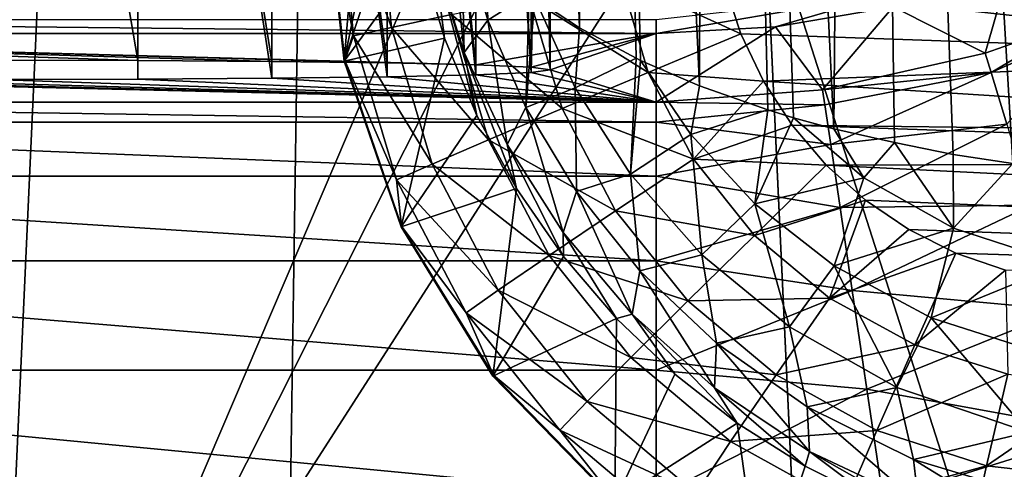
# Model space of a CAD drawing. Header units: metres. Extents: x -105 to 105, y -117 to 62.
# Tile 304 of 382: x 0.1 to 3.81, y -11.46 to -9.76. Entities that reach past the tile are written whole.
import ezdxf

# ---------------------------------------------------------------- set-up
doc = ezdxf.new("R2010")
doc.units = ezdxf.units.M
doc.layers.add('solid_509432_AD150_SW0001', color=7, linetype='CONTINUOUS')
doc.layers.add('solid_509432_AD150_SW0001_01', color=7, linetype='CONTINUOUS')

msp = doc.modelspace()

# ---------------------------------------------------------------- linework, layer by layer
at = {"layer": 'solid_509432_AD150_SW0001'}
for points in [[(3, -6.3, 3.6), (1.356257, 16.4984, 3.6), (0, -13.319448, 3.6)], [(3.100297, -7.190117, 3.6), (3, -6.3, 3.6), (0, -13.319448, 3.6)], [(3.396117, -8.035521, 3.6), (3.100297, -7.190117, 3.6), (0, -13.319448, 3.6)], [(-2.5, -9.763952, 47.827736), (2.5, -9.81715, 48.132549), (-2.5, -9.81715, 48.132549)], [(2.5, -9.763952, 47.827736), (2.5, -9.81715, 48.132549), (-2.5, -9.763952, 47.827736)], [(0.543499, -9.918198, 53.921551), (0, -9.916949, 53.849998), (-2.5, -9.81715, 48.132549)], [(1.049952, -9.92186, 54.131321), (0.543499, -9.918198, 53.921551), (-2.5, -9.81715, 48.132549)], [(1.484866, -9.927684, 54.465019), (1.049952, -9.92186, 54.131321), (-2.5, -9.81715, 48.132549)], [(1.818612, -9.935275, 54.899929), (1.484866, -9.927684, 54.465019), (-2.5, -9.81715, 48.132549)], [(-1.818612, -9.971933, 57.000069), (2.5, -10.075177, 62.914906), (-2.5, -10.075177, 62.914906)]]:
    msp.add_3dface(points, dxfattribs=at)
at = {"layer": 'solid_509432_AD150_SW0001_01'}
for points in [[(1.560201, 19.454649, 71.878479), (-0.001912, 19.454506, 71.878471), (0, -90.568039, 71.879997)], [(1.560201, 19.454649, 71.878479), (0, -90.568039, 71.879997), (6.716792, -90.563103, 71.851799)], [(3.113525, 19.27993, 71.87394), (1.560201, 19.454649, 71.878479), (6.716792, -90.563103, 71.851799)], [(4.649279, 18.989752, 71.866493), (3.113525, 19.27993, 71.87394), (6.716792, -90.563103, 71.851799)], [(-1.356257, 16.4984, 3.6), (0, -13.319448, 3.6), (1.356257, 16.4984, 3.6)], [(7.520955, -10.166413, -16.121058), (0, -0.25, -16.299999), (8.491665, -8.824736, -16.145269)], [(6.55984, -11.636592, -16.094528), (0, -0.25, -16.299999), (7.520955, -10.166413, -16.121058)], [(5.620007, -13.231618, -16.065746), (0, -0.25, -16.299999), (6.55984, -11.636592, -16.094528)], [(4.713199, -14.944984, -16.034828), (0, -0.25, -16.299999), (5.620007, -13.231618, -16.065746)], [(0, -16.070114, -16.014524), (0, -0.25, -16.299999), (4.713199, -14.944984, -16.034828)], [(2.210443, -9.795187, -12.136586), (2.217855, -0.304086, -12.303702), (1.857011, -0.294404, -11.750402)], [(2.041766, -9.683321, -11.91156), (2.210443, -9.795187, -12.136586), (1.857011, -0.294404, -11.750402)], [(2.210443, -9.795187, -12.136586), (2.423868, -9.909986, -12.368752), (2.217855, -0.304086, -12.303702)], [(2.662687, -10.014083, -12.578785), (2.69107, -0.312229, -12.764618), (2.217855, -0.304086, -12.303702)], [(2.440325, -9.917884, -12.384733), (2.662687, -10.014083, -12.578785), (2.217855, -0.304086, -12.303702)], [(2.423868, -9.909986, -12.368752), (2.440325, -9.917884, -12.384733), (2.217855, -0.304086, -12.303702)], [(2.662687, -10.014083, -12.578785), (2.920684, -10.104715, -12.761205), (2.69107, -0.312229, -12.764618)], [(3.17011, -10.175778, -12.902369), (3.253709, -0.318439, -13.110798), (2.69107, -0.312229, -12.764618)], [(3.017321, -10.134234, -12.819647), (3.17011, -10.175778, -12.902369), (2.69107, -0.312229, -12.764618)], [(2.920684, -10.104715, -12.761205), (3.017321, -10.134234, -12.819647), (2.69107, -0.312229, -12.764618)], [(3.17011, -10.175778, -12.902369), (3.398736, -10.227594, -13.006023), (3.253709, -0.318439, -13.110798)], [(3.845105, -10.306866, -13.147042), (3.878489, -0.322414, -13.325456), (3.253709, -0.318439, -13.110798)], [(3.619827, -10.272785, -13.085388), (3.845105, -10.306866, -13.147042), (3.253709, -0.318439, -13.110798)], [(3.398736, -10.227594, -13.006023), (3.619827, -10.272785, -13.085388), (3.253709, -0.318439, -13.110798)], [(0.543534, -6.706189, 57.978439), (0, -9.99026, 58.049999), (0, -6.705565, 58.049999)], [(0.543534, -6.706189, 57.978439), (0.543499, -9.989012, 57.978451), (0, -9.99026, 58.049999)], [(0.543534, -6.706189, 57.978439), (1.049952, -9.98535, 57.768681), (0.543499, -9.989012, 57.978451)], [(1.050007, -6.70802, 57.76865), (1.049952, -9.98535, 57.768681), (0.543534, -6.706189, 57.978439)], [(1.050007, -6.70802, 57.76865), (1.484866, -9.979525, 57.434982), (1.049952, -9.98535, 57.768681)], [(1.484918, -6.710932, 57.434929), (1.484866, -9.979525, 57.434982), (1.050007, -6.70802, 57.76865)], [(1.484918, -6.710932, 57.434929), (1.818612, -9.971933, 57.000069), (1.484866, -9.979525, 57.434982)], [(1.818644, -6.714728, 57.000015), (1.818612, -9.971933, 57.000069), (1.484918, -6.710932, 57.434929)], [(1.818644, -6.714728, 57.000015), (2.028432, -9.963093, 56.493568), (1.818612, -9.971933, 57.000069)], [(2.028441, -6.719148, 56.49353), (2.028432, -9.963093, 56.493568), (1.818644, -6.714728, 57.000015)], [(2.1, -6.723891, 55.950001), (2.028432, -9.963093, 56.493568), (2.028441, -6.719148, 56.49353)], [(0.543534, -6.741593, 53.921558), (0, -6.742218, 53.849998), (0.543499, -9.918198, 53.921551)], [(0, -6.742218, 53.849998), (0, -9.916949, 53.849998), (0.543499, -9.918198, 53.921551)], [(0.543534, -6.741593, 53.921558), (0.543499, -9.918198, 53.921551), (1.049952, -9.92186, 54.131321)], [(0.543534, -6.741593, 53.921558), (1.049952, -9.92186, 54.131321), (1.050007, -6.739762, 54.131351)], [(1.050007, -6.739762, 54.131351), (1.049952, -9.92186, 54.131321), (1.484866, -9.927684, 54.465019)], [(1.050007, -6.739762, 54.131351), (1.484866, -9.927684, 54.465019), (1.484918, -6.73685, 54.465073)], [(1.484918, -6.73685, 54.465073), (1.484866, -9.927684, 54.465019), (1.818612, -9.935275, 54.899929)], [(1.484918, -6.73685, 54.465073), (1.818612, -9.935275, 54.899929), (1.818644, -6.733055, 54.899986)], [(1.818644, -6.733055, 54.899986), (1.818612, -9.935275, 54.899929), (2.028432, -9.944117, 55.406433)], [(1.818644, -6.733055, 54.899986), (2.028432, -9.944117, 55.406433), (2.028441, -6.728634, 55.406467)], [(2.1, -6.723891, 55.950001), (2.1, -9.953605, 55.950001), (2.028432, -9.963093, 56.493568)], [(2.028441, -6.728634, 55.406467), (2.028432, -9.944117, 55.406433), (2.1, -9.953605, 55.950001)], [(2.028441, -6.728634, 55.406467), (2.1, -9.953605, 55.950001), (2.1, -6.723891, 55.950001)], [(3.396117, -8.035521, 3.6), (0, -13.319448, 3.6), (6.096374, -13.627247, 3.6)], [(3.872695, -8.793983, 3.6), (3.396117, -8.035521, 3.6), (6.096374, -13.627247, 3.6)], [(1.322732, -9.921025, 0.45), (1.532253, -8.895224, -10.328797), (1.391126, -9.079728, -4.939395)], [(1.55421, -9.214578, -10.493578), (1.532253, -8.895224, -10.328797), (1.322732, -9.921025, 0.45)], [(1.322732, -9.921025, 0.45), (1.391126, -9.079728, -4.939395), (1.25, -9.264232, 0.45)], [(1.610889, -9.529031, -10.654622), (1.55421, -9.214578, -10.493578), (1.322732, -9.921025, 0.45)], [(1.324533, -9.918337, 0.520986), (1.25, -9.264232, 0.45), (1.251565, -9.262186, 0.509772)], [(1.324533, -9.918337, 0.520986), (1.322732, -9.921025, 0.45), (1.25, -9.264232, 0.45)], [(1.357577, -9.825214, 0.863693), (1.251565, -9.262186, 0.509772), (1.303108, -9.261223, 0.862267)], [(1.357577, -9.825214, 0.863693), (1.324533, -9.918337, 0.520986), (1.251565, -9.262186, 0.509772)], [(1.303108, -9.261223, 0.862267), (1.309152, -9.261118, 0.88396), (1.500832, -9.793673, 1.21764)], [(1.357577, -9.825214, 0.863693), (1.303108, -9.261223, 0.862267), (1.500832, -9.793673, 1.21764)], [(1.309152, -9.261118, 0.88396), (1.449571, -9.258756, 1.216298), (1.500832, -9.793673, 1.21764)], [(1.500832, -9.793673, 1.21764), (1.449571, -9.258756, 1.216298), (1.727265, -9.745193, 1.522884)], [(1.77572, -9.887941, -11.239466), (1.724135, -9.379189, -11.30107), (1.662484, -9.529567, -11.058833)], [(1.77572, -9.887941, -11.239466), (1.765589, -9.430603, -11.404219), (1.724135, -9.379189, -11.30107)], [(1.863988, -9.766966, -11.576859), (1.857284, -9.528292, -11.60028), (1.765589, -9.430603, -11.404219)], [(1.863988, -9.766966, -11.576859), (1.765589, -9.430603, -11.404219), (1.77572, -9.887941, -11.239466)], [(4.505695, -9.427048, 2.016958), (5.264182, -9.90374, 2.036819), (2.721537, -9.435007, 1.970238)], [(5.264182, -9.90374, 2.036819), (2.757394, -9.629698, 1.971177), (2.721537, -9.435007, 1.970238)], [(1.701004, -9.834284, -10.809858), (1.610889, -9.529031, -10.654622), (1.322732, -9.921025, 0.45)], [(1.662484, -9.529567, -11.058833), (1.610889, -9.529031, -10.654622), (1.701004, -9.834284, -10.809858)], [(1.662484, -9.529567, -11.058833), (1.701004, -9.834284, -10.809858), (1.82255, -10.126246, -10.956878)], [(1.77572, -9.887941, -11.239466), (1.662484, -9.529567, -11.058833), (1.82255, -10.126246, -10.956878)], [(1.863988, -9.766966, -11.576859), (2.020709, -9.667655, -11.880082), (1.857284, -9.528292, -11.60028)], [(2.0221, -9.68294, 1.75951), (2.366105, -9.610974, 1.912079), (2.469612, -9.964227, 1.914789)], [(2.366105, -9.610974, 1.912079), (2.757394, -9.629698, 1.971177), (2.818569, -9.817994, 1.972778)], [(2.469612, -9.964227, 1.914789), (2.366105, -9.610974, 1.912079), (2.818569, -9.817994, 1.972778)], [(3.740564, -9.891228, 62.914906), (3.3939, -9.716432, 48.132549), (3.826781, -9.591722, 48.132549)], [(4.099525, -9.765329, 62.949562), (3.740564, -9.891228, 62.914906), (3.826781, -9.591722, 48.132549)], [(5.264182, -9.90374, 2.036819), (2.818569, -9.817994, 1.972778), (2.757394, -9.629698, 1.971177)], [(1.727265, -9.745193, 1.522884), (2.0221, -9.68294, 1.75951), (2.145162, -10.099897, 1.762732)], [(2.008083, -10.09604, -11.742525), (2.020709, -9.667655, -11.880082), (1.863988, -9.766966, -11.576859)], [(2.008083, -10.09604, -11.742525), (2.041766, -9.683321, -11.91156), (2.020709, -9.667655, -11.880082)], [(2.194453, -10.02179, -12.088127), (2.041766, -9.683321, -11.91156), (2.008083, -10.09604, -11.742525)], [(2.145162, -10.099897, 1.762732), (2.0221, -9.68294, 1.75951), (2.469612, -9.964227, 1.914789)], [(2.194453, -10.02179, -12.088127), (2.210443, -9.795187, -12.136586), (2.041766, -9.683321, -11.91156)], [(3.382062, -9.664567, 47.827736), (2.949778, -9.791891, 48.132549), (2.5, -9.81715, 48.132549)], [(3.382062, -9.664567, 47.827736), (2.5, -9.81715, 48.132549), (2.5, -9.763952, 47.827736)], [(3.382062, -9.664567, 47.827736), (3.3939, -9.716432, 48.132549), (2.949778, -9.791891, 48.132549)], [(3.127409, -10.028889, 62.914906), (2.949778, -9.791891, 48.132549), (3.3939, -9.716432, 48.132549)], [(3.740564, -9.891228, 62.914906), (3.127409, -10.028889, 62.914906), (3.3939, -9.716432, 48.132549)], [(1.500832, -9.793673, 1.21764), (1.727265, -9.745193, 1.522884), (1.867242, -10.217257, 1.526549)], [(1.867242, -10.217257, 1.526549), (1.727265, -9.745193, 1.522884), (2.145162, -10.099897, 1.762732)], [(1.863988, -9.766966, -11.576859), (1.77572, -9.887941, -11.239466), (1.93766, -10.235397, -11.411248)], [(2.008083, -10.09604, -11.742525), (1.863988, -9.766966, -11.576859), (1.93766, -10.235397, -11.411248)], [(3.763179, -9.963371, 63.42577), (3.740564, -9.891228, 62.914906), (4.099525, -9.765329, 62.949562)], [(4.150249, -9.793366, 63.350327), (3.763179, -9.963371, 63.42577), (4.099525, -9.765329, 62.949562)], [(1.357577, -9.825214, 0.863693), (1.500832, -9.793673, 1.21764), (1.653983, -10.30865, 1.221651)], [(1.653983, -10.30865, 1.221651), (1.500832, -9.793673, 1.21764), (1.867242, -10.217257, 1.526549)], [(2.194453, -10.02179, -12.088127), (2.423868, -9.909986, -12.368752), (2.210443, -9.795187, -12.136586)], [(2.949778, -9.791891, 48.132549), (2.5, -10.075177, 62.914906), (2.5, -9.81715, 48.132549)], [(3.127409, -10.028889, 62.914906), (2.5, -10.075177, 62.914906), (2.949778, -9.791891, 48.132549)], [(4.150249, -9.793366, 63.350327), (3.822441, -10.158686, 63.900612), (3.763179, -9.963371, 63.42577)], [(1.818612, -9.935275, 54.899929), (-2.5, -9.81715, 48.132549), (2.5, -9.81715, 48.132549)], [(1.701004, -9.834284, -10.809858), (1.322732, -9.921025, 0.45), (1.537359, -10.545757, 0.45)], [(1.519298, -10.368113, 0.867928), (1.324533, -9.918337, 0.520986), (1.357577, -9.825214, 0.863693)], [(1.519298, -10.368113, 0.867928), (1.357577, -9.825214, 0.863693), (1.653983, -10.30865, 1.221651)], [(1.82255, -10.126246, -10.956878), (1.701004, -9.834284, -10.809858), (1.537359, -10.545757, 0.45)], [(2.028432, -9.944117, 55.406433), (1.818612, -9.935275, 54.899929), (2.5, -9.81715, 48.132549)], [(2.1, -9.953605, 55.950001), (2.028432, -9.944117, 55.406433), (2.5, -9.81715, 48.132549)], [(2.1, -9.953605, 55.950001), (2.5, -9.81715, 48.132549), (2.5, -10.075177, 62.914906)], [(2.469612, -9.964227, 1.914789), (2.818569, -9.817994, 1.972778), (2.904006, -9.996581, 1.975016)], [(5.264182, -9.90374, 2.036819), (2.904006, -9.996581, 1.975016), (2.818569, -9.817994, 1.972778)], [(1.77572, -9.887941, -11.239466), (1.82255, -10.126246, -10.956878), (1.972912, -10.401246, -11.093843)], [(1.93766, -10.235397, -11.411248), (1.77572, -9.887941, -11.239466), (1.972912, -10.401246, -11.093843)], [(2.40315, -10.34694, -12.253284), (2.423868, -9.909986, -12.368752), (2.194453, -10.02179, -12.088127)], [(2.40315, -10.34694, -12.253284), (2.440325, -9.917884, -12.384733), (2.423868, -9.909986, -12.368752)], [(2.63019, -10.197326, -12.534913), (2.440325, -9.917884, -12.384733), (2.40315, -10.34694, -12.253284)], [(2.63019, -10.197326, -12.534913), (2.662687, -10.014083, -12.578785), (2.440325, -9.917884, -12.384733)], [(5.264182, -9.90374, 2.036819), (6.109704, -10.199662, 2.05896), (2.904006, -9.996581, 1.975016)], [(3.763179, -9.963371, 63.42577), (3.127409, -10.028889, 62.914906), (3.740564, -9.891228, 62.914906)], [(1.324533, -9.918337, 0.520986), (1.539308, -10.542562, 0.531661), (1.322732, -9.921025, 0.45)], [(1.539308, -10.542562, 0.531661), (1.537359, -10.545757, 0.45), (1.322732, -9.921025, 0.45)], [(1.519298, -10.368113, 0.867928), (1.539308, -10.542562, 0.531661), (1.324533, -9.918337, 0.520986)], [(2.028432, -9.963093, 56.493568), (2.1, -9.953605, 55.950001), (2.5, -10.075177, 62.914906)], [(-1.818612, -9.971933, 57.000069), (-1.484866, -9.979525, 57.434982), (2.5, -10.075177, 62.914906)], [(-1.484866, -9.979525, 57.434982), (-1.049952, -9.98535, 57.768681), (2.5, -10.075177, 62.914906)], [(-1.049952, -9.98535, 57.768681), (-0.543499, -9.989012, 57.978451), (2.5, -10.075177, 62.914906)], [(-0.543499, -9.989012, 57.978451), (0, -9.99026, 58.049999), (2.5, -10.075177, 62.914906)], [(0, -9.99026, 58.049999), (0.543499, -9.989012, 57.978451), (2.5, -10.075177, 62.914906)], [(0.543499, -9.989012, 57.978451), (1.049952, -9.98535, 57.768681), (2.5, -10.075177, 62.914906)], [(1.049952, -9.98535, 57.768681), (1.484866, -9.979525, 57.434982), (2.5, -10.075177, 62.914906)], [(1.484866, -9.979525, 57.434982), (1.818612, -9.971933, 57.000069), (2.5, -10.075177, 62.914906)], [(1.818612, -9.971933, 57.000069), (2.028432, -9.963093, 56.493568), (2.5, -10.075177, 62.914906)], [(2.145162, -10.099897, 1.762732), (2.469612, -9.964227, 1.914789), (2.640043, -10.290566, 1.919252)], [(2.640043, -10.290566, 1.919252), (2.469612, -9.964227, 1.914789), (2.904006, -9.996581, 1.975016)], [(3.763179, -9.963371, 63.42577), (3.135733, -10.08499, 63.35416), (3.127409, -10.028889, 62.914906)], [(3.763179, -9.963371, 63.42577), (3.15804, -10.235344, 63.770164), (3.135733, -10.08499, 63.35416)], [(3.763179, -9.963371, 63.42577), (3.822441, -10.158686, 63.900612), (3.15804, -10.235344, 63.770164)], [(2.194453, -10.02179, -12.088127), (2.008083, -10.09604, -11.742525), (2.1989, -10.41252, -11.89805)], [(2.40315, -10.34694, -12.253284), (2.194453, -10.02179, -12.088127), (2.1989, -10.41252, -11.89805)], [(3.135733, -10.08499, 63.35416), (2.5, -10.075177, 62.914906), (3.127409, -10.028889, 62.914906)], [(2.63019, -10.197326, -12.534913), (2.920684, -10.104715, -12.761205), (2.662687, -10.014083, -12.578785)], [(2.640043, -10.290566, 1.919252), (2.904006, -9.996581, 1.975016), (3.012205, -10.16233, 1.977849)], [(6.109704, -10.199662, 2.05896), (3.012205, -10.16233, 1.977849), (2.904006, -9.996581, 1.975016)], [(2.5, -10.150754, 63.425678), (-2.5, -10.075177, 62.914906), (2.5, -10.075177, 62.914906)], [(-2.5, -10.150754, 63.425678), (-2.5, -10.075177, 62.914906), (2.5, -10.150754, 63.425678)], [(1.867242, -10.217257, 1.526549), (2.145162, -10.099897, 1.762732), (2.346671, -10.485126, 1.768009)], [(2.008083, -10.09604, -11.742525), (1.93766, -10.235397, -11.411248), (2.148721, -10.566147, -11.571324)], [(2.1989, -10.41252, -11.89805), (2.008083, -10.09604, -11.742525), (2.148721, -10.566147, -11.571324)], [(2.346671, -10.485126, 1.768009), (2.145162, -10.099897, 1.762732), (2.640043, -10.290566, 1.919252)], [(3.135733, -10.08499, 63.35416), (2.5, -10.150754, 63.425678), (2.5, -10.075177, 62.914906)], [(3.135733, -10.08499, 63.35416), (3.15804, -10.235344, 63.770164), (2.5, -10.150754, 63.425678)], [(1.972912, -10.401246, -11.093843), (1.82255, -10.126246, -10.956878), (1.537359, -10.545757, 0.45)], [(2.872133, -10.458365, -12.672774), (2.920684, -10.104715, -12.761205), (2.63019, -10.197326, -12.534913)], [(2.872133, -10.458365, -12.672774), (3.017321, -10.134234, -12.819647), (2.920684, -10.104715, -12.761205)], [(3.283304, -10.361104, -12.945478), (3.017321, -10.134234, -12.819647), (2.872133, -10.458365, -12.672774)], [(3.283304, -10.361104, -12.945478), (3.17011, -10.175778, -12.902369), (3.017321, -10.134234, -12.819647)], [(-2.5, -10.150754, 63.425678), (2.5, -10.150754, 63.425678), (2.5, -10.354574, 63.900085)], [(-2.5, -10.354574, 63.900085), (-2.5, -10.150754, 63.425678), (2.5, -10.354574, 63.900085)], [(3.15804, -10.235344, 63.770164), (2.5, -10.354574, 63.900085), (2.5, -10.150754, 63.425678)], [(2.640043, -10.290566, 1.919252), (3.012205, -10.16233, 1.977849), (3.141306, -10.312394, 1.98123)], [(7, -10.3, 2.082273), (3.141306, -10.312394, 1.98123), (3.012205, -10.16233, 1.977849)], [(6.109704, -10.199662, 2.05896), (7, -10.3, 2.082273), (3.012205, -10.16233, 1.977849)], [(3.822441, -10.158686, 63.900612), (3.193236, -10.472579, 64.142509), (3.15804, -10.235344, 63.770164)], [(3.283304, -10.361104, -12.945478), (3.398736, -10.227594, -13.006023), (3.17011, -10.175778, -12.902369)], [(3.822441, -10.158686, 63.900612), (3.915047, -10.463909, 64.307281), (3.193236, -10.472579, 64.142509)], [(2.63019, -10.197326, -12.534913), (2.40315, -10.34694, -12.253284), (2.671246, -10.650723, -12.404209)], [(2.872133, -10.458365, -12.672774), (2.63019, -10.197326, -12.534913), (2.671246, -10.650723, -12.404209)], [(1.653983, -10.30865, 1.221651), (1.867242, -10.217257, 1.526549), (2.095633, -10.653428, 1.53253)], [(2.095633, -10.653428, 1.53253), (1.867242, -10.217257, 1.526549), (2.346671, -10.485126, 1.768009)], [(1.93766, -10.235397, -11.411248), (1.972912, -10.401246, -11.093843), (2.149576, -10.656944, -11.219521)], [(2.148721, -10.566147, -11.571324), (1.93766, -10.235397, -11.411248), (2.149576, -10.656944, -11.219521)], [(3.15804, -10.235344, 63.770164), (3.193236, -10.472579, 64.142509), (2.5, -10.354574, 63.900085)], [(3.621594, -10.550408, -13.055528), (3.398736, -10.227594, -13.006023), (3.283304, -10.361104, -12.945478)], [(3.621594, -10.550408, -13.055528), (3.619827, -10.272785, -13.085388), (3.398736, -10.227594, -13.006023)], [(3.621594, -10.550408, -13.055528), (3.845105, -10.306866, -13.147042), (3.619827, -10.272785, -13.085388)], [(1.519298, -10.368113, 0.867928), (1.653983, -10.30865, 1.221651), (1.903309, -10.784491, 1.228179)], [(1.903309, -10.784491, 1.228179), (1.653983, -10.30865, 1.221651), (2.095633, -10.653428, 1.53253)], [(2.346671, -10.485126, 1.768009), (2.640043, -10.290566, 1.919252), (2.870844, -10.577374, 1.925296)], [(2.870844, -10.577374, 1.925296), (2.640043, -10.290566, 1.919252), (3.141306, -10.312394, 1.98123)], [(2.870844, -10.577374, 1.925296), (3.141306, -10.312394, 1.98123), (3.289071, -10.444159, 1.985099)], [(7, -10.3, 2.082273), (20.352932, -11.169054, 2.431932), (3.141306, -10.312394, 1.98123)], [(3.289071, -10.444159, 1.985099), (3.141306, -10.312394, 1.98123), (20.352932, -11.169054, 2.431932)], [(4.034824, -10.685287, -13.136867), (3.845105, -10.306866, -13.147042), (3.621594, -10.550408, -13.055528)], [(-2.5, -10.354574, 63.900085), (2.5, -10.354574, 63.900085), (2.5, -10.673055, 64.306503)], [(-2.5, -10.673055, 64.306503), (-2.5, -10.354574, 63.900085), (2.5, -10.673055, 64.306503)], [(2.40315, -10.34694, -12.253284), (2.1989, -10.41252, -11.89805), (2.438088, -10.710766, -12.041189)], [(2.671246, -10.650723, -12.404209), (2.40315, -10.34694, -12.253284), (2.438088, -10.710766, -12.041189)], [(3.193236, -10.472579, 64.142509), (2.5, -10.673055, 64.306503), (2.5, -10.354574, 63.900085)], [(3.283304, -10.361104, -12.945478), (2.872133, -10.458365, -12.672774), (3.170929, -10.692342, -12.796165)], [(3.621594, -10.550408, -13.055528), (3.283304, -10.361104, -12.945478), (3.170929, -10.692342, -12.796165)], [(1.782245, -10.869763, 0.874814), (1.539308, -10.542562, 0.531661), (1.519298, -10.368113, 0.867928)], [(1.782245, -10.869763, 0.874814), (1.519298, -10.368113, 0.867928), (1.903309, -10.784491, 1.228179)], [(1.972912, -10.401246, -11.093843), (1.537359, -10.545757, 0.45), (1.883334, -11.108073, 0.45)], [(2.149576, -10.656944, -11.219521), (1.972912, -10.401246, -11.093843), (1.883334, -11.108073, 0.45)], [(2.1989, -10.41252, -11.89805), (2.148721, -10.566147, -11.571324), (2.409209, -10.873983, -11.716887)], [(2.438088, -10.710766, -12.041189), (2.1989, -10.41252, -11.89805), (2.409209, -10.873983, -11.716887)], [(3.193236, -10.472579, 64.142509), (3.239597, -10.785059, 64.45295), (2.5, -10.673055, 64.306503)], [(2.872133, -10.458365, -12.672774), (2.671246, -10.650723, -12.404209), (3.0029, -10.922744, -12.538752)], [(3.153075, -10.813591, 1.932686), (2.870844, -10.577374, 1.925296), (3.289071, -10.444159, 1.985099)], [(3.170929, -10.692342, -12.796165), (2.872133, -10.458365, -12.672774), (3.0029, -10.922744, -12.538752)], [(3.153075, -10.813591, 1.932686), (3.289071, -10.444159, 1.985099), (3.452935, -10.555326, 1.98939)], [(3.915047, -10.463909, 64.307281), (3.239597, -10.785059, 64.45295), (3.193236, -10.472579, 64.142509)], [(3.915047, -10.463909, 64.307281), (4.034811, -10.858653, 64.618637), (3.239597, -10.785059, 64.45295)], [(3.452935, -10.555326, 1.98939), (3.289071, -10.444159, 1.985099), (20.352932, -11.169054, 2.431932)], [(2.095633, -10.653428, 1.53253), (2.346671, -10.485126, 1.768009), (2.618989, -10.823986, 1.77514)], [(2.618989, -10.823986, 1.77514), (2.346671, -10.485126, 1.768009), (2.870844, -10.577374, 1.925296)], [(1.539308, -10.542562, 0.531661), (1.885472, -11.104625, 0.541281), (1.537359, -10.545757, 0.45)], [(1.885472, -11.104625, 0.541281), (1.883334, -11.108073, 0.45), (1.537359, -10.545757, 0.45)], [(1.782245, -10.869763, 0.874814), (1.885472, -11.104625, 0.541281), (1.539308, -10.542562, 0.531661)], [(2.148721, -10.566147, -11.571324), (2.149576, -10.656944, -11.219521), (2.349823, -10.891192, -11.332865)], [(2.409209, -10.873983, -11.716887), (2.148721, -10.566147, -11.571324), (2.349823, -10.891192, -11.332865)], [(2.618989, -10.823986, 1.77514), (2.870844, -10.577374, 1.925296), (3.153075, -10.813591, 1.932686)], [(3.153075, -10.813591, 1.932686), (3.452935, -10.555326, 1.98939), (3.630063, -10.643964, 1.994028)], [(3.621594, -10.550408, -13.055528), (3.170929, -10.692342, -12.796165), (3.536977, -10.888103, -12.90408)], [(3.630063, -10.643964, 1.994028), (3.452935, -10.555326, 1.98939), (20.352932, -11.169054, 2.431932)], [(4.034824, -10.685287, -13.136867), (3.621594, -10.550408, -13.055528), (3.536977, -10.888103, -12.90408)], [(2.349823, -10.891192, -11.332865), (2.149576, -10.656944, -11.219521), (1.883334, -11.108073, 0.45)], [(1.903309, -10.784491, 1.228179), (2.095633, -10.653428, 1.53253), (2.403867, -11.037315, 1.540601)], [(2.403867, -11.037315, 1.540601), (2.095633, -10.653428, 1.53253), (2.618989, -10.823986, 1.77514)], [(2.671246, -10.650723, -12.404209), (2.438088, -10.710766, -12.041189), (2.727415, -10.983963, -12.170224)], [(3.0029, -10.922744, -12.538752), (2.671246, -10.650723, -12.404209), (2.727415, -10.983963, -12.170224)], [(3.475786, -10.99018, 1.941137), (3.153075, -10.813591, 1.932686), (3.630063, -10.643964, 1.994028)], [(3.475786, -10.99018, 1.941137), (3.630063, -10.643964, 1.994028), (3.817384, -10.708518, 1.998933)], [(3.817384, -10.708518, 1.998933), (3.630063, -10.643964, 1.994028), (20.352932, -11.169054, 2.431932)], [(-2.5, -10.673055, 64.306503), (2.5, -10.673055, 64.306503), (2.5, -11.084967, 64.617836)], [(-2.5, -11.084967, 64.617836), (-2.5, -10.673055, 64.306503), (2.5, -11.084967, 64.617836)], [(3.239597, -10.785059, 64.45295), (2.5, -11.084967, 64.617836), (2.5, -10.673055, 64.306503)], [(3.170929, -10.692342, -12.796165), (3.0029, -10.922744, -12.538752), (3.408111, -11.151354, -12.655999)], [(3.536977, -10.888103, -12.90408), (3.170929, -10.692342, -12.796165), (3.408111, -11.151354, -12.655999)], [(4.034824, -10.685287, -13.136867), (3.536977, -10.888103, -12.90408), (3.981533, -11.029748, -12.987514)], [(2.438088, -10.710766, -12.041189), (2.409209, -10.873983, -11.716887), (2.719272, -11.151916, -11.8456)], [(2.727415, -10.983963, -12.170224), (2.438088, -10.710766, -12.041189), (2.719272, -11.151916, -11.8456)], [(3.826476, -11.100472, 1.95032), (3.475786, -10.99018, 1.941137), (3.817384, -10.708518, 1.998933)], [(1.782245, -10.869763, 0.874814), (1.903309, -10.784491, 1.228179), (2.23951, -11.203443, 1.236983)], [(2.23951, -11.203443, 1.236983), (1.903309, -10.784491, 1.228179), (2.403867, -11.037315, 1.540601)], [(3.239597, -10.785059, 64.45295), (3.294847, -11.15746, 64.686241), (2.5, -11.084967, 64.617836)], [(4.034811, -10.858653, 64.618637), (3.294847, -11.15746, 64.686241), (3.239597, -10.785059, 64.45295)], [(2.403867, -11.037315, 1.540601), (2.618989, -10.823986, 1.77514), (2.951761, -11.10362, 1.783854)], [(2.951761, -11.10362, 1.783854), (2.618989, -10.823986, 1.77514), (3.153075, -10.813591, 1.932686)], [(2.951761, -11.10362, 1.783854), (3.153075, -10.813591, 1.932686), (3.475786, -10.99018, 1.941137)], [(2.136643, -11.31153, 0.884094), (1.885472, -11.104625, 0.541281), (1.782245, -10.869763, 0.874814)], [(2.136643, -11.31153, 0.884094), (1.782245, -10.869763, 0.874814), (2.23951, -11.203443, 1.236983)], [(2.409209, -10.873983, -11.716887), (2.349823, -10.891192, -11.332865), (2.569475, -11.101018, -11.432611)], [(2.409209, -10.873983, -11.716887), (2.569475, -11.101018, -11.432611), (2.805463, -11.285455, -11.518799)], [(2.719272, -11.151916, -11.8456), (2.409209, -10.873983, -11.716887), (2.805463, -11.285455, -11.518799)], [(4.034811, -10.858653, 64.618637), (4.173736, -11.316555, 64.813881), (3.294847, -11.15746, 64.686241)], [(2.349823, -10.891192, -11.332865), (1.883334, -11.108073, 0.45), (2.34398, -11.580997, 0.45)], [(2.569475, -11.101018, -11.432611), (2.349823, -10.891192, -11.332865), (2.34398, -11.580997, 0.45)], [(3.536977, -10.888103, -12.90408), (3.408111, -11.151354, -12.655999), (3.90315, -11.318666, -12.750823)], [(3.981533, -11.029748, -12.987514), (3.536977, -10.888103, -12.90408), (3.90315, -11.318666, -12.750823)], [(3.0029, -10.922744, -12.538752), (2.727415, -10.983963, -12.170224), (3.068848, -11.223845, -12.283575)], [(3.408111, -11.151354, -12.655999), (3.0029, -10.922744, -12.538752), (3.068848, -11.223845, -12.283575)], [(2.727415, -10.983963, -12.170224), (2.719272, -11.151916, -11.8456), (3.078292, -11.391722, -11.955379)], [(3.068848, -11.223845, -12.283575), (2.727415, -10.983963, -12.170224), (3.078292, -11.391722, -11.955379)], [(3.332319, -11.313459, 1.793819), (2.951761, -11.10362, 1.783854), (3.475786, -10.99018, 1.941137)], [(3.332319, -11.313459, 1.793819), (3.475786, -10.99018, 1.941137), (3.826476, -11.100472, 1.95032)], [(2.23951, -11.203443, 1.236983), (2.403867, -11.037315, 1.540601), (2.780356, -11.354506, 1.55046)], [(2.780356, -11.354506, 1.55046), (2.403867, -11.037315, 1.540601), (2.951761, -11.10362, 1.783854)], [(-2.5, -11.084967, 64.617836), (2.5, -11.084967, 64.617836), (2.5, -11.562857, 64.813347)], [(-2.5, -11.562857, 64.813347), (-2.5, -11.084967, 64.617836), (2.5, -11.562857, 64.813347)], [(1.885472, -11.104625, 0.541281), (2.346279, -11.577345, 0.54938), (1.883334, -11.108073, 0.45)], [(2.136643, -11.31153, 0.884094), (2.346279, -11.577345, 0.54938), (1.885472, -11.104625, 0.541281)], [(2.805463, -11.285455, -11.518799), (2.569475, -11.101018, -11.432611), (2.34398, -11.580997, 0.45)], [(3.294847, -11.15746, 64.686241), (2.5, -11.562857, 64.813347), (2.5, -11.084967, 64.617836)], [(2.780356, -11.354506, 1.55046), (2.951761, -11.10362, 1.783854), (3.332319, -11.313459, 1.793819)], [(3.746207, -11.445631, 1.804657), (3.332319, -11.313459, 1.793819), (3.826476, -11.100472, 1.95032)], [(3.746207, -11.445631, 1.804657), (3.826476, -11.100472, 1.95032), (4.191612, -11.140427, 1.959881)], [(2.346279, -11.577345, 0.54938), (2.34398, -11.580997, 0.45), (1.883334, -11.108073, 0.45)], [(3.746207, -11.445631, 1.804657), (4.191612, -11.140427, 1.959881), (4.177744, -11.495235, 1.815957)], [(3.294847, -11.15746, 64.686241), (3.356278, -11.57152, 64.830963), (2.5, -11.562857, 64.813347)], [(2.719272, -11.151916, -11.8456), (2.805463, -11.285455, -11.518799), (3.061261, -11.447532, -11.593029)], [(3.078292, -11.391722, -11.955379), (2.719272, -11.151916, -11.8456), (3.061261, -11.447532, -11.593029)], [(3.408111, -11.151354, -12.655999), (3.068848, -11.223845, -12.283575), (3.469836, -11.421808, -12.381981)], [(4.173736, -11.316555, 64.813881), (3.356278, -11.57152, 64.830963), (3.294847, -11.15746, 64.686241)], [(3.90315, -11.318666, -12.750823), (3.408111, -11.151354, -12.655999), (3.469836, -11.421808, -12.381981)], [(2.136643, -11.31153, 0.884094), (2.23951, -11.203443, 1.236983), (2.650045, -11.549879, 1.247733)], [(2.650045, -11.549879, 1.247733), (2.23951, -11.203443, 1.236983), (2.780356, -11.354506, 1.55046)], [(3.068848, -11.223845, -12.283575), (3.078292, -11.391722, -11.955379), (3.488967, -11.585242, -12.046624)], [(3.469836, -11.421808, -12.381981), (3.068848, -11.223845, -12.283575), (3.488967, -11.585242, -12.046624)], [(2.805463, -11.285455, -11.518799), (2.34398, -11.580997, 0.45), (2.896869, -11.941545, 0.45)], [(3.061261, -11.447532, -11.593029), (2.805463, -11.285455, -11.518799), (2.896869, -11.941545, 0.45)], [(2.569329, -11.676995, 0.895424), (2.346279, -11.577345, 0.54938), (2.136643, -11.31153, 0.884094)], [(2.569329, -11.676995, 0.895424), (2.136643, -11.31153, 0.884094), (2.650045, -11.549879, 1.247733)], [(3.210955, -11.593109, 1.561736), (2.780356, -11.354506, 1.55046), (3.332319, -11.313459, 1.793819)], [(3.210955, -11.593109, 1.561736), (3.332319, -11.313459, 1.793819), (3.746207, -11.445631, 1.804657)], [(4.173736, -11.316555, 64.813881), (4.321801, -11.805166, 64.879997), (3.356278, -11.57152, 64.830963)], [(3.90315, -11.318666, -12.750823), (3.469836, -11.421808, -12.381981), (3.941916, -11.564662, -12.460884)], [(2.650045, -11.549879, 1.247733), (2.780356, -11.354506, 1.55046), (3.210955, -11.593109, 1.561736)], [(3.078292, -11.391722, -11.955379), (3.061261, -11.447532, -11.593029), (3.334795, -11.584845, -11.654866)], [(3.078292, -11.391722, -11.955379), (3.334795, -11.584845, -11.654866), (3.596959, -11.686276, -11.701299)], [(3.488967, -11.585242, -12.046624), (3.078292, -11.391722, -11.955379), (3.596959, -11.686276, -11.701299)], [(3.469836, -11.421808, -12.381981), (3.488967, -11.585242, -12.046624), (3.958287, -11.721606, -12.117974)], [(3.941916, -11.564662, -12.460884), (3.469836, -11.421808, -12.381981), (3.958287, -11.721606, -12.117974)], [(3.334795, -11.584845, -11.654866), (3.061261, -11.447532, -11.593029), (2.896869, -11.941545, 0.45)], [(3.679512, -11.744206, 1.574005), (3.210955, -11.593109, 1.561736), (3.746207, -11.445631, 1.804657)], [(3.679512, -11.744206, 1.574005), (3.746207, -11.445631, 1.804657), (4.177744, -11.495235, 1.815957)]]:
    msp.add_3dface(points, dxfattribs=at)

doc.saveas('drawing.dxf')
